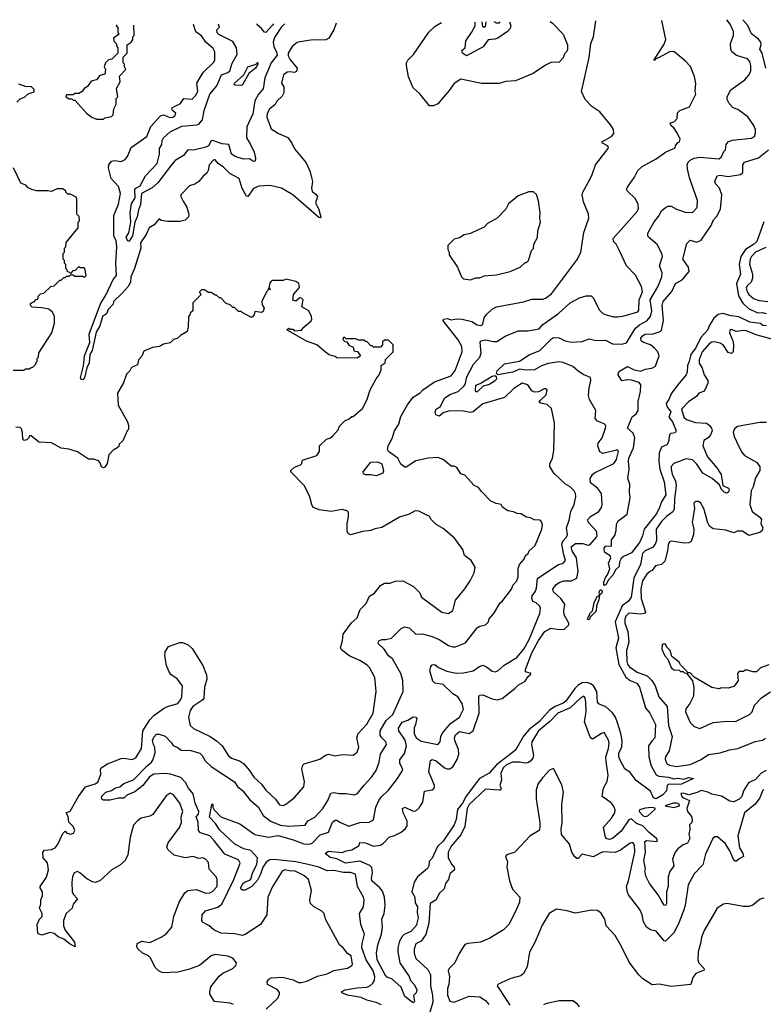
# Model space of a CAD drawing. Extents: x 2210602 to 2357277, y 510288 to 673808.
# Tile 462 of 464: x 2337082 to 2342531, y 662760 to 669981. Entities that reach past the tile are written whole.
import ezdxf

# ---------------------------------------------------------------- set-up
doc = ezdxf.new("R2010")
doc.units = 0

msp = doc.modelspace()

# ---------------------------------------------------------------- linework, layer by layer
at = {"layer": '0CON05XD'}
for points in [[(2337795.2, 669940.2), (2337790, 669935), (2337800, 669925), (2337800, 669885), (2337810, 669875), (2337770, 669845), (2337773, 669823), (2337790, 669805), (2337793, 669783), (2337800, 669775), (2337800, 669735), (2337758.3, 669691.7), (2337733, 669687), (2337710, 669665), (2337700, 669635), (2337710, 669615), (2337705, 669580), (2337668.3, 669571.7), (2337645, 669540), (2337605, 669530), (2337578.3, 669491.7), (2337553.6, 669476.4), (2337540, 669455), (2337515, 669440), (2337485, 669440), (2337475, 669430), (2337425, 669430), (2337420, 669415), (2337445, 669400), (2337465, 669400), (2337475, 669390), (2337485, 669390), (2337573.6, 669293.6), (2337610, 669265), (2337645, 669250), (2337695, 669250), (2337705, 669260), (2337755, 669270), (2337767, 669283), (2337773, 669327), (2337788.3, 669361.7), (2337788.3, 669401.7), (2337800, 669415), (2337792.5, 669475), (2337817.5, 669525), (2337813, 669567), (2337860, 669615), (2337850, 669635), (2337850, 669655), (2337840, 669665), (2337840, 669705), (2337870, 669735), (2337870, 669795), (2337900, 669815), (2337910, 669835), (2337910, 669855), (2337920, 669865), (2337917.9, 669941.3)], [(2339401.5, 669954.3), (2339384, 669905), (2339348, 669845), (2339325, 669832), (2339215, 669831.2), (2339135, 669818.8), (2339115, 669813.8), (2339078.8, 669785), (2339050, 669735), (2339049.5, 669715), (2339065, 669686.5), (2339114.3, 669625), (2339111.7, 669601.7), (2339097, 669593), (2339065, 669598.5), (2339042.5, 669595), (2339015, 669576.7), (2339000, 669515), (2339017, 669487), (2339017.5, 669445), (2339005, 669420), (2338967, 669383), (2338955, 669357.5), (2338913.3, 669325), (2338895, 669292.5), (2338892, 669265), (2338925, 669180), (2338977.5, 669145), (2339045.9, 669115.9), (2339076.7, 669075), (2339095, 669032.5), (2339180.7, 668930.7), (2339210, 668865), (2339223, 668813), (2339226.7, 668795), (2339220, 668745), (2339225, 668720), (2339251.7, 668701.7), (2339263.3, 668685), (2339249.2, 668635), (2339272, 668595), (2339290, 668535), (2339285, 668527.5), (2339275, 668530), (2339083.3, 668695), (2339000, 668745), (2338915, 668765.6), (2338835, 668759.2), (2338795, 668743.8), (2338755, 668683.3), (2338745, 668686.2), (2338713.4, 668743.4), (2338691.2, 668815), (2338622.7, 668852.7), (2338575, 668898.6), (2338535.7, 668925.7), (2338515, 668952.5), (2338505, 668952.5), (2338470, 668915), (2338463.3, 668875), (2338453.3, 668855), (2338426.1, 668833.9), (2338395.9, 668794.1), (2338365, 668773.8), (2338326.7, 668763.3), (2338263, 668697), (2338262.5, 668685), (2338279.3, 668649.3), (2338306.7, 668605), (2338322.5, 668555), (2338320, 668535), (2338295, 668510), (2338255, 668500), (2338165, 668500), (2338118.3, 668508.3), (2338105, 668520), (2338067.5, 668475), (2338030, 668455), (2338008.8, 668405), (2337967.5, 668345), (2337969.4, 668305), (2337922.2, 668155), (2337895.6, 668095), (2337893.1, 668055), (2337876.9, 668025), (2337834.1, 667975.9), (2337769.2, 667915), (2337767.5, 667895), (2337729.7, 667855), (2337717, 667823), (2337687.8, 667805), (2337669.4, 667735), (2337641.8, 667688.2), (2337613, 667555), (2337596.6, 667525), (2337591.2, 667465), (2337573.3, 667426.7), (2337556.1, 667355), (2337545, 667339.4), (2337535, 667341.1), (2337528.8, 667355), (2337548.6, 667441.4), (2337557.3, 667515), (2337596.2, 667613.8), (2337591.2, 667675), (2337673.8, 667896.2), (2337716.9, 667965), (2337767.8, 668075), (2337791.4, 668105), (2337786.5, 668195), (2337794.4, 668315), (2337787.9, 668357.9), (2337770.8, 668395), (2337771.4, 668545), (2337805, 668627.5), (2337820, 668705), (2337806.2, 668756.2), (2337751.4, 668815), (2337733.1, 668893.1), (2337734.4, 668915.6), (2337755.9, 668944.1), (2337775, 668947.1), (2337825, 668940), (2337854, 668955), (2337872.2, 668977.8), (2337897.7, 669042.3), (2338014.2, 669125), (2338042.8, 669197.2), (2338114.4, 669275.6), (2338135, 669282), (2338185, 669263.5), (2338205, 669265.8), (2338218.8, 669275), (2338226.7, 669295), (2338201.2, 669315), (2338197.5, 669335), (2338260, 669365), (2338285, 669402.5), (2338345, 669397.5), (2338373.9, 669426.1), (2338388, 669455), (2338381.2, 669515), (2338411.4, 669568.6), (2338428.8, 669595), (2338505, 669670), (2338510.8, 669685), (2338511.4, 669745), (2338500.3, 669770.3), (2338445.3, 669815.3), (2338415, 669862), (2338372.7, 669892.7), (2338355.9, 669945.1)], [(2338887.5, 662725), (2338973.8, 662805), (2338986, 662835), (2338985.7, 662845.7), (2338967.9, 662867.9), (2338898.8, 662905), (2338896.2, 662925), (2338907.5, 662945), (2338925, 662953.8), (2339008.3, 662958.3), (2339085, 662939.2), (2339125, 662920), (2339145, 662920), (2339185, 662930.8), (2339265, 662965.8), (2339335, 662982.5), (2339385, 663008.6), (2339484.1, 663025.9), (2339515, 663043.8), (2339521.2, 663055), (2339510, 663115), (2339485, 663132.5), (2339452.5, 663175), (2339426.4, 663196.4), (2339323.3, 663383.3), (2339312.5, 663425), (2339295, 663442.5), (2339235, 663477.5), (2339211.7, 663501.7), (2339207.5, 663525), (2339221.2, 663595), (2339197.5, 663675), (2339165, 663705.5), (2339095, 663738.1), (2339067.3, 663737.3), (2339025, 663745.6), (2339005, 663736), (2338931.5, 663618.5), (2338900, 663545), (2338894, 663415), (2338845.7, 663344.3), (2338735, 663271.2), (2338715, 663263.8), (2338655.8, 663275.8), (2338555, 663280.8), (2338505, 663306.7), (2338467.3, 663337.3), (2338422.3, 663362.3), (2338417.5, 663375), (2338420, 663415), (2338442.5, 663445), (2338535, 663473.5), (2338563.1, 663495), (2338652.3, 663675), (2338697.1, 663795), (2338687.5, 663815), (2338674, 663825), (2338585, 663860.6), (2338503.3, 663966.7), (2338475, 663995.5), (2338407.1, 664017.1), (2338392.5, 664035), (2338390.7, 664095), (2338375.4, 664135), (2338391.5, 664155), (2338395.4, 664175), (2338367.5, 664235), (2338353.7, 664303.7), (2338320, 664345), (2338296.8, 664386.8), (2338262.5, 664422.5), (2338248.7, 664428.7), (2338185, 664448.5), (2338145, 664453.3), (2338065, 664448.9), (2338032.8, 664427.2), (2337985, 664364), (2337925, 664318.8), (2337866.4, 664293.6), (2337845, 664271.2), (2337805, 664272), (2337745, 664257.5), (2337695, 664256.7), (2337683.3, 664265), (2337681.2, 664285), (2337713.3, 664315), (2337755, 664328), (2337785, 664348), (2337815, 664356), (2337845, 664380), (2337915, 664406), (2338015, 664510), (2338047.5, 664535), (2338058.7, 664551.3), (2338074.4, 664605), (2338073.1, 664645), (2338063.1, 664665), (2338055.8, 664694.2), (2338065, 664720), (2338085, 664740), (2338105, 664741.2), (2338147.3, 664727.3), (2338195, 664677.5), (2338207, 664657), (2338235, 664646.7), (2338265, 664623.3), (2338335, 664620.8), (2338400.9, 664600.9), (2338419.2, 664585), (2338441.4, 664545), (2338484, 664504), (2338655, 664391.2), (2338677.9, 664357.9), (2338718, 664325), (2338768.8, 664258.8), (2338829.3, 664209.3), (2338865.7, 664145), (2338925, 664100.8), (2338993.1, 664073.1), (2339054.6, 664065.4), (2339175, 664073.8), (2339193.3, 664105), (2339245, 664131.2), (2339304, 664195), (2339341.2, 664255), (2339361.7, 664308.3), (2339385, 664314.2), (2339425, 664306), (2339475, 664306.7), (2339535, 664296.2), (2339557.5, 664305), (2339604.4, 664365.6), (2339661.2, 664425), (2339694, 664475), (2339715.8, 664535), (2339725.7, 664595), (2339771.2, 664665), (2339766, 664685), (2339735.3, 664715.3), (2339724.7, 664734.7), (2339723.3, 664765), (2339768.3, 664841.7), (2339815.5, 664885), (2339891.2, 665055), (2339890.8, 665135), (2339875.8, 665185), (2339813, 665293), (2339785, 665316.7), (2339754, 665365), (2339708.8, 665405), (2339713.8, 665425), (2339735, 665436), (2339765.9, 665434.1), (2339805.9, 665444.1), (2339877.5, 665515), (2339905, 665528.8), (2339935, 665521.2), (2339985, 665473.8), (2340035, 665476.2), (2340105, 665458), (2340155, 665436), (2340225, 665391.2), (2340255, 665381.2), (2340275, 665382), (2340348.8, 665411.2), (2340435, 665520), (2340455, 665533.3), (2340495, 665543.3), (2340517.5, 665565), (2340523, 665587), (2340557.5, 665625), (2340602.5, 665705), (2340615, 665712.5), (2340685.8, 665804.2), (2340698.8, 665835), (2340724, 665865), (2340734.3, 665895.7), (2340735.7, 665955), (2340744.4, 665985.6), (2340778.8, 666025), (2340788.3, 666051.7), (2340807.5, 666065), (2340816.7, 666085), (2340858.8, 666125), (2340907.5, 666245), (2340912.5, 666275), (2340907, 666297), (2340895, 666310), (2340853, 666313), (2340825, 666327.5), (2340795, 666332.5), (2340755, 666357.5), (2340728.3, 666358.3), (2340701.7, 666371.7), (2340658.3, 666378.3), (2340620, 666405), (2340610, 666425), (2340573, 666433), (2340535, 666450), (2340465, 666520), (2340445, 666550), (2340413.6, 666563.6), (2340345, 666640), (2340315, 666650), (2340286.4, 666696.4), (2340266.4, 666706.4), (2340245, 666707.5), (2340186.1, 666756.1), (2340145, 666770), (2340075, 666766.2), (2339985, 666746.2), (2339915, 666698.8), (2339905, 666698), (2339875, 666722), (2339852, 666765), (2339784.4, 666814.4), (2339777.7, 666827.7), (2339782.9, 666855), (2339810.9, 666909.1), (2339827.5, 666965), (2339860.6, 667015), (2339875, 667070), (2339922.9, 667155), (2339965, 667212), (2340016.8, 667243.2), (2340036.7, 667265), (2340121.2, 667325), (2340245, 667370), (2340272.6, 667407.4), (2340324.2, 667545), (2340322.5, 667585), (2340295, 667634), (2340195, 667758.8), (2340186, 667775), (2340188.8, 667785), (2340215, 667789.2), (2340245, 667778.8), (2340285, 667786.9), (2340323.4, 667783.4), (2340395, 667768.1), (2340435, 667743.8), (2340461.5, 667738.5), (2340475, 667748.8), (2340486.4, 667793.6), (2340505, 667822), (2340543.2, 667856.8), (2340575, 667874), (2340775, 667912), (2340835, 667932), (2340915, 667930.8), (2340935, 667938), (2340979.8, 667970.2), (2341170, 668225), (2341194.1, 668275.9), (2341215, 668420), (2341253.3, 668525), (2341250, 668555), (2341213.3, 668645), (2341203.8, 668695), (2341208.8, 668715), (2341247.5, 668787.5), (2341275, 668837.5), (2341302, 668915), (2341394, 669035), (2341396.7, 669045), (2341390, 669055), (2341353.3, 669075), (2341347.5, 669085), (2341420, 669125), (2341436.7, 669145), (2341433.3, 669175), (2341415, 669207.5), (2341333.9, 669303.9), (2341274.1, 669344.1), (2341226.1, 669396.1), (2341198.8, 669455), (2341256.4, 669703.6), (2341266.7, 669805), (2341286.7, 669855), (2341302.5, 669955), (2341303, 669971.1)], [(2339026.1, 669951), (2339001.6, 669928.4), (2338949.4, 669850.6), (2338938.7, 669815), (2338943.5, 669783.5), (2338965, 669742), (2338968.7, 669721.3), (2338924.5, 669665), (2338878.5, 669555), (2338865, 669473.8), (2338833.1, 669435), (2338805.5, 669385), (2338790.5, 669289.5), (2338746.6, 669195), (2338743.5, 669115), (2338771.3, 669071.3), (2338799.3, 669009.3), (2338809.1, 668965), (2338806.5, 668943.5), (2338795, 668939.4), (2338765, 668961.1), (2338725, 668957.5), (2338666.7, 668975), (2338634.3, 668995), (2338614.5, 669064.5), (2338565, 669070), (2338495, 669095.8), (2338485, 669092), (2338465, 669056.7), (2338445, 669046.9), (2338355, 669022.7), (2338314.5, 669025.5), (2338281.5, 668985), (2338221.8, 668948.2), (2338195, 668917.1), (2338095, 668783.8), (2338052.7, 668747.3), (2337973.8, 668705), (2337966.7, 668625), (2337951.8, 668585), (2337943.9, 668535), (2337925.3, 668495), (2337909.5, 668395), (2337885, 668355.6), (2337875, 668355.7), (2337863.3, 668385), (2337882.1, 668417.9), (2337897.5, 668495), (2337891.1, 668565), (2337900.9, 668629.1), (2337928.2, 668675), (2337925.6, 668735), (2337932, 668745), (2337965, 668761.4), (2338004, 668836), (2338089.5, 668925), (2338106.7, 668995), (2338107.5, 669035), (2338124.3, 669065), (2338126.9, 669095), (2338136.9, 669115), (2338185, 669157.8), (2338271.2, 669198.8), (2338381.2, 669208.8), (2338395, 669215.6), (2338420.5, 669245), (2338434, 669315), (2338476.2, 669433.8), (2338525.5, 669495), (2338561.2, 669575), (2338607.5, 669592.5), (2338622.2, 669605), (2338638.8, 669661.2), (2338674.6, 669725), (2338670, 669775), (2338645, 669819.5), (2338542.4, 669872.4), (2338529.2, 669885), (2338526.7, 669905), (2338546.2, 669925), (2338538.3, 669946.7)], [(2338846.8, 663715), (2338825, 663671.4), (2338783.3, 663625), (2338735, 663597.7), (2338715, 663598.2), (2338704.4, 663605), (2338702.7, 663615), (2338716.2, 663645), (2338735, 663659.3), (2338768.9, 663671.1), (2338777.4, 663682.6), (2338788.2, 663725), (2338818.7, 663785), (2338824.4, 663835), (2338775, 663887.9), (2338725, 663900.4), (2338658.8, 663935), (2338545, 664040), (2338517, 664087), (2338472, 664132), (2338490, 664225), (2338495, 664230), (2338497.5, 664225), (2338497.5, 664205), (2338506.2, 664185), (2338555, 664135.6), (2338694.2, 664084.2), (2338806.2, 664005), (2338905, 663985.4), (2338975, 663997.1), (2339087.1, 663967.1), (2339165, 663936.9), (2339205, 663934), (2339225, 663940.5), (2339285, 664002.7), (2339345, 664022.9), (2339373.6, 664096.4), (2339395, 664110.8), (2339405, 664110.8), (2339432.1, 664092.1), (2339495, 664065.8), (2339575, 664092.7), (2339644, 664096), (2339675, 664112.5), (2339690.9, 664205), (2339714.6, 664255.4), (2339730.5, 664279.5), (2339785, 664331.2), (2339850, 664415), (2339886.2, 664475), (2339888.8, 664485), (2339867, 664527), (2339867, 664553), (2339900.9, 664599.1), (2339915.4, 664655), (2339906.6, 664696.6), (2339861.2, 664765), (2339858, 664785), (2339885, 664830), (2339926.9, 664843.1), (2339965, 664868.8), (2339985, 664866.7), (2339993.3, 664855), (2339981.7, 664811.7), (2339972.3, 664787.7), (2339972.5, 664745), (2339988, 664715), (2340025, 664688.6), (2340145, 664666.2), (2340164, 664685), (2340168.6, 664725), (2340178.6, 664745), (2340239.6, 664820.4), (2340304, 664865), (2340334, 664925), (2340324, 664965), (2340293.6, 665013.6), (2340256.2, 665036.2), (2340185, 665104.2), (2340125, 665116.2), (2340109.5, 665129.5), (2340088.8, 665205), (2340094.2, 665235), (2340105, 665248.8), (2340125, 665250.8), (2340151.1, 665231.1), (2340212.6, 665202.6), (2340281.7, 665188.3), (2340335, 665190), (2340405, 665204.4), (2340445.8, 665234.2), (2340475, 665246.2), (2340503.8, 665233.8), (2340545, 665203.3), (2340567, 665197), (2340586.7, 665205), (2340632.4, 665247.6), (2340725, 665304.4), (2340775.3, 665364.7), (2340816.7, 665435), (2340894.3, 665625), (2340897.5, 665665), (2340891.2, 665681.2), (2340866.7, 665705), (2340842.5, 665715), (2340834.2, 665735), (2340838, 665755), (2340861.3, 665788.7), (2340869.1, 665810.9), (2340877.1, 665882.9), (2341025, 665983.3), (2341065, 665995.7), (2341081.9, 666015), (2341066, 666066), (2341054.7, 666135.3), (2341063.2, 666156.8), (2341089.2, 666185), (2341096, 666205), (2341090, 666255), (2341109.4, 666310.6), (2341120.9, 666375), (2341144.2, 666425), (2341157.3, 666482.7), (2341155.7, 666505), (2341144.2, 666525), (2341115, 666554.3), (2341081.2, 666575), (2340997.5, 666655), (2340967.5, 666705), (2340967.5, 666725), (2340986.4, 666763.6), (2340996.4, 666823.6), (2341001.2, 667025), (2340979.3, 667129.3), (2340948.3, 667158.3), (2340898.3, 667168.3), (2340890, 667175), (2340895, 667187.5), (2340940.7, 667229.3), (2340947.5, 667265), (2340935, 667272.5), (2340925, 667273.3), (2340885, 667251.2), (2340855, 667250), (2340835, 667260), (2340805, 667303.8), (2340765, 667314), (2340702, 667275), (2340635, 667210), (2340475.8, 667164.2), (2340404.1, 667105.9), (2340385, 667100.8), (2340335, 667110), (2340235, 667112), (2340189.3, 667100.7), (2340155, 667074), (2340132.7, 667082.7), (2340126, 667105), (2340134.2, 667125), (2340166.1, 667143.9), (2340196, 667205), (2340235, 667232.9), (2340295, 667253.1), (2340337.6, 667292.4), (2340345.5, 667305), (2340357.8, 667362.2), (2340408.1, 667455), (2340453.3, 667505), (2340463.3, 667535), (2340457.5, 667615), (2340464.1, 667625.9), (2340495, 667632.5), (2340555, 667619.5), (2340579.7, 667620.3), (2340640.5, 667659.5), (2340735, 667698), (2340805, 667700), (2340887.7, 667712.3), (2340916.7, 667745), (2341030, 667825), (2341115, 667903.3), (2341185, 667940), (2341233.6, 667956.4), (2341270, 667955), (2341285, 667940), (2341330.7, 667850.7), (2341356.4, 667826.4), (2341380, 667815), (2341435, 667802), (2341465, 667802.5), (2341511.2, 667808.8), (2341610.7, 667839.3), (2341618.8, 667851.2), (2341621.9, 667925), (2341645.7, 667985), (2341638.8, 668025), (2341595, 668106.7), (2341530, 668175), (2341479.5, 668279.5), (2341453.3, 668335), (2341433.3, 668355), (2341430, 668375), (2341606.7, 668575), (2341616.2, 668595), (2341613.8, 668625), (2341595.8, 668665.8), (2341533.3, 668725), (2341530, 668735), (2341536.4, 668753.6), (2341586.7, 668825), (2341612.5, 668875), (2341642.5, 668905), (2341745, 668961.2), (2341815, 669008), (2341885, 669040), (2341887.5, 669055), (2341905, 669080), (2341917.5, 669085), (2341922.5, 669105), (2341903.3, 669145), (2341875, 669187.5), (2341855, 669202.5), (2341848.3, 669221.7), (2341880, 669235), (2341900, 669255), (2341903, 669297), (2341920, 669315), (2341989.3, 669340.7), (2342037.5, 669435), (2342032.5, 669455), (2342037.5, 669515), (2342027.5, 669565), (2341997, 669637), (2341959.3, 669679.3), (2341875, 669746.7), (2341845, 669743.8), (2341767.7, 669702.3), (2341740, 669690), (2341735, 669680), (2341732.5, 669685), (2341805, 669800), (2341816.2, 669835), (2341787.5, 669975.3)], [(2338941.3, 669950.3), (2338935, 669939.4), (2338885, 669885.8), (2338875, 669888), (2338855, 669916), (2338822.7, 669942.7), (2338819.4, 669949.2)], [(2341715, 664688.8), (2341690, 664655), (2341693.3, 664575), (2341709.1, 664509.1), (2341745, 664442.9), (2341765, 664431.9), (2341836.2, 664426.2), (2341875, 664412.5), (2341905, 664418), (2341948.8, 664411.2), (2341985, 664422.5), (2342020, 664415), (2341932.5, 664375), (2341835, 664371.2), (2341826, 664364), (2341821.2, 664325), (2341796.2, 664295), (2341745, 664267.1), (2341726, 664275), (2341705, 664323.8), (2341600.3, 664400.3), (2341555, 664460), (2341517.7, 664487.7), (2341481.5, 664551.5), (2341473.8, 664573.8), (2341473.7, 664603.7), (2341493.5, 664645), (2341496.8, 664695), (2341488, 664745), (2341463.1, 664825), (2341447.9, 664865), (2341427.1, 664897.1), (2341375, 664944.3), (2341346, 664954), (2341325, 664964), (2341315.6, 664975.6), (2341311.5, 665055), (2341286.3, 665096.3), (2341262.7, 665112.7), (2341235, 665119.7), (2341205, 665116.3), (2341175, 665100.4), (2341150.4, 665075), (2341085, 664983.3), (2341065, 664968.8), (2341005.5, 664944.5), (2340964.1, 664915.9), (2340891.5, 664835), (2340815, 664776.2), (2340775, 664725.5), (2340715.3, 664624.7), (2340575.4, 664515), (2340523.1, 664455), (2340450.4, 664415), (2340353.8, 664286.2), (2340325.8, 664234.2), (2340290.8, 664189.2), (2340281.5, 664115), (2340265, 664077.1), (2340185, 663955.6), (2340143.3, 663916.7), (2340105, 663831.2), (2340082.3, 663807.7), (2340080.8, 663775), (2340070.8, 663755), (2339996.3, 663693.6), (2339972.9, 663655), (2339954.5, 663585), (2339977.8, 663545), (2339980.9, 663505), (2339998.2, 663475), (2339994.1, 663434.1), (2340001.2, 663395), (2339990.5, 663345), (2339985, 663331.9), (2339948, 663295), (2339898.9, 663271.1), (2339883.7, 663256.3), (2339866.1, 663223.9), (2339851.9, 663175), (2339851.9, 663145), (2339866.9, 663065), (2339936.7, 662965), (2339946.7, 662935), (2339975, 662902.5), (2339991.2, 662865), (2339986.7, 662845), (2339968.8, 662825), (2339975, 662780), (2339965, 662770), (2339905, 662817.5), (2339876.7, 662885), (2339808, 662948), (2339776.4, 662956.4), (2339765, 662966.7), (2339700.8, 663085), (2339696, 663135), (2339705.8, 663195), (2339732.2, 663275), (2339740.8, 663325), (2339736, 663385), (2339753.8, 663425), (2339761.4, 663485), (2339754.2, 663545), (2339739.7, 663589.7), (2339720, 663615), (2339662.5, 663665), (2339659.2, 663685), (2339667.1, 663725), (2339663.1, 663763.1), (2339647.3, 663777.3), (2339575, 663810), (2339470, 663795), (2339405, 663826.7), (2339356.1, 663836.1), (2339320, 663865), (2339345, 663884), (2339445, 663873.3), (2339475, 663885.7), (2339515, 663892.5), (2339570, 663925), (2339575, 663947.5), (2339615, 663943.8), (2339675, 663920), (2339725, 663927.5), (2339748.7, 663941.3), (2339788.8, 663985), (2339828, 663998), (2339877.9, 664022.1), (2339909.7, 664050.3), (2339920.5, 664069.5), (2339921.4, 664105), (2339891.2, 664165), (2339887.5, 664195), (2339905, 664206.2), (2339965, 664176.7), (2339985, 664180), (2340008.8, 664201.2), (2340036.8, 664243.2), (2340047.5, 664322.5), (2340105, 664333.8), (2340118.8, 664345), (2340120.8, 664365), (2340080.6, 664465), (2340092.9, 664547.1), (2340105.8, 664554.2), (2340135, 664545.6), (2340193.9, 664493.9), (2340215, 664485.6), (2340235, 664487.5), (2340255, 664502.2), (2340287.9, 664555), (2340300.4, 664595), (2340297.9, 664627.9), (2340270.9, 664695), (2340268.9, 664715), (2340275.7, 664735), (2340305, 664760), (2340375, 664746), (2340405.5, 664764.5), (2340448.5, 664895), (2340446.1, 665013.9), (2340452.3, 665027.7), (2340475, 665029.2), (2340545, 665001.2), (2340583.6, 664993.6), (2340616.6, 665003.4), (2340710.8, 665075), (2340735, 665100), (2340785, 665130.8), (2340807, 665163), (2340822.5, 665175), (2340830, 665185), (2340787.5, 665197.5), (2340788.8, 665215), (2340835, 665338.6), (2340882.8, 665427.2), (2340929.4, 665495), (2340975, 665518.1), (2341035, 665508), (2341075, 665510), (2341105, 665543.3), (2341105.5, 665555.5), (2341072.5, 665615), (2341070, 665645), (2341076.7, 665695), (2341048, 665735), (2340994, 665785), (2340990, 665805), (2341011.2, 665835), (2341035.7, 665854.3), (2341070, 665865), (2341125, 665865.6), (2341165, 665886.2), (2341173.6, 665935), (2341163.4, 666033.4), (2341129.5, 666085), (2341124.4, 666115), (2341155, 666138.2), (2341208.8, 666138.8), (2341245, 666126.9), (2341260.7, 666129.3), (2341309.2, 666185), (2341314, 666195), (2341309.5, 666229.5), (2341248.6, 666295), (2341244.3, 666315), (2341263.9, 666336.1), (2341325.8, 666375), (2341345, 666403.3), (2341351.2, 666425), (2341345, 666506.2), (2341315.7, 666545), (2341264.4, 666585), (2341263, 666617), (2341280, 666645), (2341295, 666657.1), (2341436.2, 666725), (2341455.8, 666755), (2341471.2, 666815), (2341465, 666823.3), (2341455, 666823.3), (2341355, 666798.8), (2341332.3, 666812.3), (2341318, 666855), (2341320, 666875), (2341351.4, 666915), (2341376, 666985), (2341376.7, 667005), (2341365, 667016.7), (2341316.4, 667036.4), (2341300, 667055), (2341303.3, 667115), (2341256.7, 667195), (2341250.6, 667225), (2341255, 667280), (2341268, 667335), (2341266.1, 667356.1), (2341215, 667376), (2341175, 667404), (2341135, 667437.5), (2341065, 667466.9), (2341035, 667471.1), (2340955, 667459.6), (2340905, 667441.8), (2340855, 667412.8), (2340795, 667411.6), (2340745, 667418.9), (2340695, 667396.9), (2340585.7, 667375.7), (2340575.8, 667385.8), (2340580, 667405), (2340635, 667456), (2340745, 667475.7), (2340815, 667522.7), (2340894.2, 667555), (2340979.3, 667640.7), (2340995, 667648.9), (2341035, 667647.5), (2341080, 667625), (2341125, 667616.7), (2341205, 667620), (2341255, 667640), (2341305, 667628), (2341375, 667630), (2341425, 667604.3), (2341495, 667601.9), (2341529.6, 667610.4), (2341556.1, 667653.9), (2341595, 667719.5), (2341625, 667743.8), (2341678.1, 667771.9), (2341705.8, 667804.2), (2341714.5, 667845), (2341703.1, 667925), (2341759.5, 668020.5), (2341787.5, 668095), (2341789.2, 668125), (2341771.5, 668175), (2341792, 668245), (2341788.8, 668265), (2341753.1, 668333.1), (2341690, 668385), (2341684.4, 668395), (2341685.7, 668415), (2341730.7, 668499.3), (2341763.9, 668536.1), (2341785, 668579.2), (2341815, 668604), (2341835, 668613.8), (2341855, 668614.2), (2341895, 668592.2), (2341965, 668566.7), (2342015, 668570), (2342047, 668603), (2342048.8, 668655), (2341990.3, 668820.3), (2341976.8, 668886.8), (2341974.3, 668915.7), (2341981.4, 668935), (2341995, 668949.4), (2342025, 668966.2), (2342065, 668972.1), (2342208.9, 668961.1), (2342225.5, 668974.5), (2342242.5, 669015), (2342253.3, 669025), (2342258.8, 669065), (2342273.8, 669085), (2342303, 669097), (2342445, 669111.1), (2342466, 669125), (2342475, 669150), (2342474, 669175), (2342462, 669205), (2342418.6, 669268.6), (2342345, 669322.5), (2342310, 669335), (2342280, 669365), (2342267.5, 669395), (2342267.5, 669415), (2342294.1, 669465.9), (2342395, 669540), (2342425.4, 669574.6), (2342440, 669605), (2342441.1, 669645), (2342432.9, 669675), (2342415, 669694.2), (2342335, 669716.9), (2342300.8, 669745), (2342292.5, 669765), (2342290, 669805), (2342313.3, 669865), (2342313.3, 669895), (2342288.5, 669948.5), (2342264.4, 669979.5)], [(2340970.3, 669968.1), (2340987.5, 669955), (2341063.6, 669873.6), (2341097.5, 669795), (2341097, 669763), (2341090, 669745), (2341075, 669730), (2341065, 669700), (2341035, 669670), (2340975, 669667.5), (2340935, 669647.5), (2340845, 669586.7), (2340715, 669533.3), (2340645, 669526.2), (2340595, 669513.8), (2340465, 669513.8), (2340315, 669544.2), (2340265, 669511.9), (2340229.6, 669460.4), (2340145, 669364.3), (2340115, 669348), (2340085, 669348.8), (2340015, 669437.5), (2339965, 669480), (2339930.7, 669560.7), (2339916.7, 669645), (2339917.5, 669665), (2339926.4, 669683.6), (2339967.5, 669725), (2340080.5, 669889.5), (2340127.7, 669932.3), (2340173.1, 669961.1)], [(2340671.9, 669965.5), (2340680.8, 669935), (2340676.5, 669915), (2340656.9, 669893.1), (2340585.5, 669844.5), (2340565, 669837.1), (2340515, 669833.1), (2340479.4, 669780.6), (2340355.9, 669715.9), (2340328, 669735), (2340321.2, 669755), (2340346.7, 669773.3), (2340350.3, 669825), (2340392.5, 669887.5), (2340419.3, 669935), (2340420, 669963.3)], [(2340498, 669964), (2340492.5, 669927.5), (2340485, 669922.7), (2340475, 669929.4), (2340472.3, 669963.7)], [(2340597.8, 669964.9), (2340598, 669962), (2340592.5, 669955), (2340575, 669955.6), (2340558.9, 669964.5)], [(2342550, 669625), (2342522, 669735), (2342506.2, 669765), (2342516, 669795), (2342512, 669815), (2342497, 669837), (2342445, 669877.5), (2342416.9, 669936.9), (2342381.7, 669980.5)], [(2338705, 669497.5), (2338660.7, 669500.7), (2338653.3, 669505), (2338656.7, 669515), (2338724.2, 669575.8), (2338754.1, 669635.9), (2338808.8, 669651.2), (2338821.7, 669658.3), (2338825, 669670), (2338826, 669655), (2338811.2, 669625), (2338760, 669585), (2338715, 669502.5), (2338705, 669497.5)], [(2337060, 669375), (2337085, 669400), (2337117, 669413), (2337143, 669437), (2337188.3, 669451.7), (2337188.3, 669468.3), (2337168.3, 669488.3), (2337125, 669490), (2337075, 669507.5)], [(2342555, 667734.4), (2342528.3, 667738.3), (2342511.7, 667751.7), (2342431.5, 667761.5), (2342352.7, 667802.7), (2342295, 667809.1), (2342235.4, 667825.4), (2342200.5, 667819.5), (2342167.8, 667792.2), (2342134.4, 667735), (2342124, 667705), (2342075, 667651.4), (2342035, 667571.9), (2341999.6, 667525), (2341989.1, 667475), (2341975.5, 667445), (2341974.5, 667395.5), (2341966.9, 667375), (2341913.8, 667315), (2341859.5, 667240.5), (2341840, 667195), (2341818.8, 667165), (2341823.8, 667145), (2341854.4, 667105), (2341838, 667065), (2341865, 667031.2), (2341893.8, 666965), (2341885, 666951.2), (2341853.8, 666946.2), (2341843.9, 666936.1), (2341835.8, 666885), (2341825, 666862.5), (2341784.4, 666845.6), (2341769.4, 666805), (2341766.6, 666743.4), (2341773.8, 666683.8), (2341805, 666592.5), (2341817.3, 666495), (2341785.8, 666445), (2341768.6, 666395), (2341745.5, 666355), (2341657.5, 666245), (2341645.6, 666194.4), (2341625, 666146.7), (2341565, 666071.2), (2341506.4, 666043.6), (2341490.5, 666029.5), (2341476.7, 666005), (2341475, 665970), (2341447.5, 665945), (2341430.7, 665909.3), (2341396.4, 665873.6), (2341377.5, 665835), (2341361.7, 665831.7), (2341362.5, 665855), (2341375, 665890), (2341390.7, 665909.3), (2341406.4, 665953.6), (2341397.5, 665995), (2341413.3, 666035), (2341409.3, 666049.3), (2341366.7, 666075), (2341364.4, 666105.6), (2341375, 666120), (2341385, 666123.3), (2341420, 666120), (2341420, 666165), (2341442.9, 666197.1), (2341453.1, 666235), (2341455, 666280), (2341468, 666305), (2341485, 666317.1), (2341534.4, 666355.6), (2341555.7, 666475), (2341550, 666515), (2341553.8, 666575), (2341538.8, 666615), (2341549.4, 666685), (2341542.5, 666745), (2341545.6, 666765), (2341580.2, 666839.8), (2341588.8, 666915), (2341577.7, 666947.7), (2341536.7, 666985), (2341570.7, 667069.3), (2341599.7, 667090.3), (2341614.3, 667115), (2341615, 667180), (2341631.8, 667255), (2341632.7, 667302.7), (2341620.6, 667320.6), (2341565, 667338.1), (2341535, 667340), (2341495, 667332), (2341467.5, 667375), (2341467.5, 667385), (2341477, 667403), (2341535, 667436.7), (2341585, 667413.3), (2341635, 667403.3), (2341665, 667418), (2341715, 667426), (2341740.5, 667439.5), (2341767.1, 667515), (2341759.2, 667545), (2341735, 667571.2), (2341703.8, 667595), (2341648, 667615), (2341636.6, 667626.6), (2341633.5, 667645), (2341645, 667661.9), (2341665, 667673.3), (2341724.2, 667675.8), (2341775, 667693.8), (2341785, 667703.3), (2341798.9, 667775), (2341790.6, 667885), (2341798, 667915), (2341861.8, 667988.2), (2341887.5, 668045), (2341937, 668073), (2341988.6, 668135), (2341984.3, 668165), (2341941.9, 668225), (2341970.9, 668339.1), (2341995, 668363.8), (2342045, 668350), (2342075.6, 668364.4), (2342148.1, 668471.9), (2342166.8, 668513.2), (2342189.9, 668540.1), (2342218.1, 668591.9), (2342226.4, 668695), (2342211.4, 668745), (2342182.9, 668775), (2342175.8, 668795), (2342193.6, 668836.4), (2342215, 668840), (2342275, 668830.8), (2342365, 668845.8), (2342380.5, 668859.5), (2342381.4, 668915), (2342393.8, 668935), (2342495, 668968.2), (2342569.2, 669025)], [(2337035, 667410), (2337115, 667410), (2337125, 667420), (2337155, 667420), (2337165, 667430), (2337178.3, 667431.7), (2337200, 667455), (2337200, 667465), (2337210, 667475), (2337210, 667495), (2337220, 667505), (2337223, 667537), (2337316.7, 667685), (2337336.7, 667755), (2337336.7, 667805), (2337322.5, 667835), (2337295, 667856.7), (2337245, 667867.5), (2337173, 667873), (2337160, 667885), (2337161.7, 667898.3), (2337175, 667910), (2337188.3, 667911.7), (2337201.7, 667928.3), (2337215, 667930), (2337220, 667955), (2337235, 667970), (2337260, 667975), (2337310, 668025), (2337335, 668030), (2337375, 668070), (2337385, 668070), (2337405, 668090), (2337415, 668090), (2337425, 668100), (2337445, 668100), (2337455, 668110), (2337475, 668110), (2337485, 668100), (2337545, 668100), (2337555, 668090), (2337570, 668105), (2337560, 668155), (2337555, 668160), (2337525, 668160), (2337515, 668170), (2337488.3, 668141.7), (2337471.7, 668138.3), (2337455, 668120), (2337445, 668130), (2337431.7, 668131.7), (2337430, 668145), (2337420, 668155), (2337420, 668185), (2337410, 668195), (2337410, 668215), (2337400, 668225), (2337400, 668265), (2337410, 668275), (2337410, 668305), (2337420, 668315), (2337423, 668347), (2337510, 668455), (2337510, 668495), (2337520, 668505), (2337517, 668537), (2337500, 668555), (2337500, 668665), (2337495, 668680), (2337455, 668700), (2337435, 668700), (2337420, 668715), (2337420, 668725), (2337395, 668740), (2337355, 668740), (2337315, 668720), (2337285, 668726.7), (2337205, 668726.7), (2337170, 668735), (2337145, 668747.5), (2337126.1, 668766.1), (2337090.7, 668780.7), (2337037.5, 668895)], [(2340385, 668072.5), (2340425, 668087.5), (2340455, 668087.5), (2340485, 668102.5), (2340575, 668110), (2340676.4, 668133.6), (2340750, 668165), (2340785, 668200), (2340795, 668200), (2340810, 668215), (2340833, 668287), (2340847, 668303), (2340850, 668335), (2340877, 668383), (2340878.3, 668431.7), (2340897.5, 668495), (2340892.5, 668525), (2340896.7, 668565), (2340883, 668653), (2340868.3, 668698.3), (2340848.3, 668718.3), (2340813, 668717), (2340735, 668690), (2340665, 668630), (2340645, 668590), (2340580, 668525), (2340510, 668485), (2340485, 668460), (2340441.7, 668438.3), (2340385, 668412.5), (2340338.3, 668401.7), (2340305, 668380), (2340265, 668370), (2340220, 668325), (2340220, 668295), (2340230, 668275), (2340230, 668255), (2340290, 668165), (2340320, 668095), (2340335, 668080), (2340385, 668072.5)], [(2342535, 668498.1), (2342482.7, 668355), (2342458.4, 668331.6), (2342400.4, 668295), (2342366.1, 668245), (2342354.6, 668185), (2342363.6, 668115), (2342335.5, 668045), (2342350.4, 667955), (2342382.2, 667902.2), (2342423.5, 667863.5), (2342483.2, 667833.2), (2342498.8, 667831.2), (2342525, 667832.9), (2342553.3, 667825)], [(2342549.8, 668310.2), (2342474.4, 668275), (2342445.5, 668245), (2342435.5, 668225), (2342431.3, 668188.7), (2342451.5, 668115), (2342451.5, 668085), (2342441.9, 668055), (2342415, 668032), (2342405.8, 668015), (2342413.1, 667985), (2342425, 667966.2), (2342458.8, 667935), (2342500.7, 667920.7), (2342564.6, 667914.6)], [(2339731.7, 667411.7), (2339730, 667445), (2339760, 667465), (2339761.7, 667488.3), (2339820, 667545), (2339820, 667595), (2339785, 667630), (2339755, 667630), (2339741.7, 667618.3), (2339740, 667595), (2339725, 667580), (2339675, 667580), (2339665, 667590), (2339655, 667590), (2339628.3, 667618.3), (2339615, 667620), (2339605, 667630), (2339565, 667630), (2339545, 667640), (2339475, 667640), (2339465, 667650), (2339455, 667650), (2339450, 667635), (2339465, 667620), (2339478.3, 667618.3), (2339495, 667592.5), (2339525, 667580), (2339531.7, 667551.7), (2339558.3, 667548.3), (2339580, 667515), (2339555, 667497.5), (2339405, 667500), (2339395, 667510), (2339355, 667520), (2339335, 667532.5), (2339260, 667595), (2339183.3, 667623.3), (2339040, 667705), (2339055, 667717.5), (2339065, 667710), (2339085, 667710), (2339095, 667700), (2339147, 667703), (2339163.6, 667726.4), (2339217.7, 667772.3), (2339223.3, 667785), (2339220, 667805), (2339200, 667845), (2339150, 667875), (2339160, 667925), (2339148.3, 667938.3), (2339135, 667940), (2339105, 667917.5), (2339082.5, 667922.5), (2339087.5, 667965), (2339133.6, 668016.4), (2339128.8, 668045), (2339105, 668060.8), (2339035, 668077.5), (2339011.7, 668068.3), (2338935, 668067.5), (2338925, 668062.5), (2338915, 668050), (2338910, 668025), (2338910, 668010), (2338920, 668005), (2338915, 668000), (2338910, 668010), (2338901.7, 668008.3), (2338900, 667995), (2338890, 667985), (2338857.5, 667915), (2338858.3, 667888.3), (2338872.5, 667865), (2338865, 667840), (2338855, 667832.5), (2338805, 667840), (2338800, 667815), (2338785, 667800), (2338775, 667800), (2338713, 667833), (2338705, 667840), (2338685, 667840), (2338655, 667870), (2338645, 667870), (2338625, 667890), (2338595, 667900), (2338555, 667940), (2338545, 667940), (2338525, 667960), (2338515, 667960), (2338485, 667980), (2338465, 667980), (2338435, 668000), (2338415, 668000), (2338400, 667985), (2338408.3, 667961.7), (2338350, 667905), (2338350, 667845), (2338331.7, 667828.3), (2338330, 667815), (2338320, 667805), (2338317.5, 667725), (2338310, 667695), (2338260, 667665), (2338237, 667643), (2338210, 667635), (2338185, 667610), (2338135, 667600), (2338107, 667583), (2338055, 667577.5), (2337990.7, 667549.3), (2337977, 667513), (2337953, 667487), (2337945, 667450), (2337900.7, 667429.3), (2337890, 667405), (2337865, 667380), (2337841.7, 667318.3), (2337798.3, 667241.7), (2337803, 667153), (2337871.7, 667031.7), (2337880, 667005), (2337880, 666975), (2337870, 666965), (2337838.3, 666891.7), (2337811.7, 666868.3), (2337808.3, 666851.7), (2337785, 666830), (2337775, 666830), (2337735, 666790), (2337724.2, 666725), (2337705, 666698.8), (2337695, 666693.3), (2337680.5, 666700.5), (2337671.7, 666731.7), (2337660, 666745), (2337625, 666757.5), (2337585, 666757.5), (2337505, 666812.5), (2337441.7, 666831.7), (2337385, 666837.5), (2337315, 666877.5), (2337223, 666883), (2337165, 666930), (2337155, 666930), (2337150, 666915), (2337135, 666900), (2337115, 666893.8), (2337104, 666905), (2337103, 666953), (2337095, 666980), (2337085, 666990), (2337053, 666993)], [(2342612.5, 667632.5), (2342486.4, 667666.4), (2342405, 667699.5), (2342385, 667701.9), (2342335, 667692.9), (2342295, 667708), (2342286.4, 667703.6), (2342284, 667685), (2342307.5, 667625), (2342312.5, 667595), (2342310, 667545), (2342298.3, 667531.7), (2342275, 667540), (2342236.7, 667595), (2342215, 667609.2), (2342175, 667619.1), (2342155, 667616.4), (2342135, 667603.1), (2342083.5, 667545), (2342060.4, 667485), (2342061.8, 667461.8), (2342082.2, 667425), (2342097.1, 667375), (2342125.8, 667335), (2342124, 667315), (2342105, 667267.5), (2342092.5, 667255), (2342058.3, 667241.7), (2342041.7, 667218.3), (2341985, 667180), (2341932.5, 667125), (2341950, 667065), (2341969.1, 667049.1), (2342035, 667025.5), (2342115, 667020.5), (2342135, 667008.1), (2342152.7, 666985), (2342155.4, 666965), (2342144.7, 666935.3), (2342127.1, 666915), (2342095.6, 666895), (2342088.5, 666855), (2342122.2, 666775), (2342189.6, 666695), (2342221.5, 666645), (2342235.7, 666565.7), (2342276.9, 666545), (2342281.1, 666535), (2342276.4, 666515), (2342265, 666508.2), (2342244.4, 666515), (2342225.6, 666535), (2342209.7, 666569.7), (2342155.8, 666615.8), (2342088, 666655), (2342045, 666720), (2342013.4, 666753.4), (2341965, 666759.4), (2341875, 666725.7), (2341857.1, 666705), (2341855.6, 666685), (2341863, 666647), (2341887.4, 666597.4), (2341893.6, 666565), (2341880.8, 666465), (2341878.5, 666391.5), (2341868.9, 666371.1), (2341825, 666340), (2341785, 666301.5), (2341745.4, 666245), (2341748, 666162), (2341739.4, 666135), (2341719.6, 666110.4), (2341665, 666086.7), (2341645.6, 666065), (2341630.4, 665985), (2341581.4, 665885), (2341563.8, 665746.2), (2341543.6, 665716.4), (2341497, 665683), (2341444.6, 665565), (2341469.7, 665445), (2341450.3, 665375), (2341471.9, 665251.9), (2341525, 665159.4), (2341555, 665134.5), (2341604, 665114), (2341624.4, 665085), (2341669.2, 664935), (2341700, 664895), (2341741.2, 664811.2), (2341737.5, 664715), (2341715, 664688.8)], [(2338648.8, 662758.8), (2338625, 662769.2), (2338510.3, 662780.3), (2338475.7, 662835), (2338474.4, 662855), (2338481.7, 662888.3), (2338542.7, 662967.3), (2338570.7, 662989.3), (2338645, 663023.3), (2338666.1, 663043.9), (2338670, 663065), (2338645, 663097.5), (2338605, 663112), (2338515, 663126), (2338485.6, 663114.4), (2338400, 663045), (2338320, 663015), (2338240, 662995), (2338131.7, 662991.7), (2338105, 663003.8), (2338075, 663030), (2338040.3, 663100.3), (2338025.6, 663115.6), (2337978.3, 663138.3), (2337947, 663167), (2337940, 663185), (2337943.6, 663206.4), (2337976.1, 663223.9), (2338035, 663214), (2338118, 663252), (2338155, 663277.1), (2338195.7, 663325), (2338212.5, 663405), (2338251.2, 663508.8), (2338291.7, 663578.3), (2338315, 663594.2), (2338375, 663602.5), (2338445, 663576.2), (2338475, 663578), (2338495, 663586.2), (2338528.8, 663625), (2338530, 663675), (2338522.5, 663695), (2338471.7, 663751.7), (2338465, 663800), (2338443.6, 663823.6), (2338425, 663833.3), (2338395, 663828.8), (2338353.9, 663843.9), (2338293.9, 663833.9), (2338215, 663853.3), (2338166.4, 663896.4), (2338161.2, 663915), (2338171.2, 663945), (2338254.3, 664055.7), (2338267, 664093), (2338264.4, 664135), (2338278.6, 664175), (2338255.8, 664235.8), (2338208.8, 664295), (2338185, 664308), (2338155, 664290), (2338057, 664153), (2338035, 664138.9), (2337973.3, 664125), (2337944.1, 664105.9), (2337916.4, 664073.6), (2337892, 663985), (2337874.2, 663855), (2337855.6, 663814.4), (2337813.2, 663776.8), (2337760.7, 663749.3), (2337668.8, 663665), (2337635.7, 663654.3), (2337615, 663657.1), (2337575, 663679.2), (2337523.8, 663725), (2337505, 663734), (2337481.2, 663725), (2337468, 663695), (2337462.9, 663655), (2337466, 663585), (2337475, 663566.7), (2337506.4, 663533.6), (2337473.3, 663495), (2337466.1, 663463.9), (2337423.3, 663425), (2337403.3, 663375), (2337403.6, 663336.4), (2337415, 663302.5), (2337483.3, 663215), (2337488.3, 663181.7), (2337451.2, 663201.2), (2337405, 663236.7), (2337363.9, 663253.9), (2337335, 663280), (2337303.9, 663286.1), (2337245, 663267.5), (2337215, 663280), (2337210, 663345), (2337227.5, 663385), (2337247.5, 663405), (2337247.5, 663425), (2337227.5, 663465), (2337237.5, 663495), (2337237.5, 663525), (2337250, 663555), (2337250, 663585), (2337233, 663613), (2337232.5, 663625), (2337278.3, 663691.7), (2337293.8, 663745), (2337285, 663797.5), (2337254.2, 663835), (2337252, 663875), (2337265, 663891.2), (2337315, 663896), (2337342.3, 663907.7), (2337359.5, 663930.5), (2337397, 664013), (2337415, 664030), (2337427.5, 664015), (2337455, 664006.7), (2337477.5, 664015), (2337486.4, 664033.6), (2337473.3, 664065), (2337442.5, 664095), (2337437, 664137), (2337422.5, 664165), (2337453, 664177), (2337513.8, 664285), (2337564, 664355), (2337635, 664375.6), (2337655, 664389.2), (2337677.1, 664445), (2337674, 664485), (2337678.8, 664495), (2337725.7, 664524.3), (2337825, 664561.9), (2337845, 664564.4), (2337905, 664555.6), (2337933.4, 664566.6), (2337974.6, 664635.4), (2337983.8, 664765), (2338035, 664846.9), (2338065, 664878.9), (2338135, 664928.5), (2338165, 664943.3), (2338241.2, 664965), (2338264, 664995), (2338270.8, 665015), (2338274.2, 665095), (2338235.7, 665145.7), (2338188.8, 665178.8), (2338175, 665202.5), (2338158, 665245), (2338146, 665315), (2338148, 665345), (2338172.5, 665385), (2338255, 665412.5), (2338275, 665412.5), (2338317, 665397), (2338345, 665370), (2338423.3, 665245), (2338450, 665175), (2338452.5, 665145), (2338437.5, 665085), (2338432.5, 665005), (2338425, 664993.3), (2338350, 664945), (2338331.4, 664915), (2338318.6, 664865), (2338330.8, 664805), (2338355, 664782.9), (2338478.8, 664725), (2338525, 664692.5), (2338565.8, 664655), (2338611.9, 664581.9), (2338635, 664564.4), (2338693.8, 664545), (2338722, 664525), (2338765.8, 664475), (2338797.1, 664425), (2338854.5, 664374.5), (2338885, 664329.2), (2338955.4, 664265.4), (2338985, 664222.5), (2339013, 664217), (2339030, 664225), (2339093.3, 664275), (2339163.3, 664355), (2339170, 664395), (2339150, 664485), (2339156.4, 664513.6), (2339166.4, 664523.6), (2339281.7, 664558.3), (2339322.3, 664587.7), (2339345, 664593.8), (2339395, 664583.3), (2339445, 664592), (2339525, 664586.7), (2339555, 664610), (2339566.2, 664645), (2339553.8, 664715), (2339563.3, 664745), (2339626.7, 664815), (2339671.2, 664895), (2339694, 665055), (2339685.6, 665155.6), (2339645, 665230), (2339627.9, 665247.9), (2339575, 665282), (2339502.4, 665312.4), (2339440.5, 665360.5), (2339433.6, 665373.6), (2339448.6, 665425), (2339452.5, 665475), (2339513.3, 665556.7), (2339554, 665595), (2339576.7, 665655), (2339620.5, 665699.5), (2339645, 665753.3), (2339683.3, 665775), (2339725, 665831.2), (2339755, 665848), (2339795, 665848.1), (2339835, 665864), (2339890, 665865), (2339966.7, 665825), (2340015, 665777.5), (2340027.5, 665745), (2340175, 665636.7), (2340225, 665626.7), (2340255, 665647.5), (2340275.8, 665724.2), (2340344.3, 665805.7), (2340383.8, 665865), (2340413.3, 665925), (2340420, 665965), (2340391.2, 666015), (2340342.1, 666052.1), (2340330, 666095), (2340268.3, 666178.3), (2340185, 666250), (2340135, 666278.8), (2340096.7, 666315), (2340085, 666337.5), (2340006, 666376), (2339980.7, 666379.3), (2339936.4, 666353.6), (2339865, 666333.3), (2339735, 666257.5), (2339685, 666247.5), (2339656.4, 666233.6), (2339595, 666227.5), (2339505, 666202.5), (2339490.7, 666210.7), (2339483, 666227), (2339482.5, 666285), (2339492.5, 666335), (2339492.5, 666365), (2339486.4, 666376.4), (2339445, 666387.5), (2339365, 666373.3), (2339277, 666387), (2339235, 666402.5), (2339223, 666423), (2339205, 666490), (2339167.5, 666565), (2339070, 666665), (2339070, 666675), (2339095, 666700), (2339140, 666715), (2339150, 666725), (2339155, 666750), (2339260, 666785), (2339280, 666815), (2339280, 666855), (2339330, 666905), (2339360, 666915), (2339379.3, 666930.7), (2339417, 666973), (2339425, 667000), (2339465, 667040), (2339497, 667053), (2339515, 667070), (2339525, 667070), (2339595, 667130), (2339625, 667190), (2339650, 667265), (2339693.9, 667346.1), (2339717.5, 667375), (2339731.7, 667411.7)], [(2340425, 667251.2), (2340421.2, 667261.2), (2340425, 667299.4), (2340457.3, 667312.7), (2340545, 667366.7), (2340565, 667370.8), (2340574.4, 667364.4), (2340576.2, 667345), (2340565, 667331.1), (2340525, 667306.2), (2340477.9, 667292.1), (2340435, 667252.5), (2340425, 667251.2)], [(2342555, 667026.7), (2342505, 667026.7), (2342341.7, 666998.3), (2342319.3, 666980.7), (2342310, 666955), (2342316.7, 666925), (2342335, 666887.5), (2342372.3, 666812.3), (2342393.3, 666785), (2342482.5, 666735), (2342506.7, 666705), (2342506.4, 666673.6), (2342475, 666620), (2342457.5, 666555), (2342442.5, 666525), (2342432.5, 666425), (2342450, 666375), (2342505, 666332.5), (2342517.5, 666315), (2342512.5, 666285), (2342527.5, 666255), (2342523.3, 666235), (2342505, 666220), (2342425, 666197.5), (2342378.8, 666228.8), (2342340.7, 666229.3), (2342315, 666217.5), (2342256.4, 666236.4), (2342165, 666247.5), (2342137, 666267), (2342125, 666290), (2342096.7, 666395), (2342072.5, 666435), (2342057, 666447), (2342035, 666446.7), (2342023.3, 666435), (2342027, 666397), (2342008.8, 666295), (2342021.2, 666245), (2342020, 666205), (2342002.5, 666155), (2341985, 666143.3), (2341955, 666141.2), (2341855, 666156.7), (2341845, 666152.5), (2341835, 666130), (2341832.5, 666095), (2341809.7, 666010.3), (2341785, 665984.2), (2341742.5, 665975), (2341718, 665942), (2341705, 665936.2), (2341677.5, 665915), (2341646.7, 665865), (2341634, 665806), (2341635.5, 665735), (2341668.8, 665635), (2341660, 665625), (2341635, 665620), (2341545, 665627.5), (2341525, 665605.7), (2341516.4, 665585), (2341516.4, 665555), (2341537.5, 665495), (2341545.6, 665415), (2341529.6, 665355), (2341530.5, 665275), (2341535.6, 665255), (2341551.4, 665235), (2341607.5, 665195), (2341679.2, 665169.2), (2341714.5, 665135), (2341740, 665095), (2341765, 665013.8), (2341828, 664945), (2341837.8, 664805), (2341862.5, 664725), (2341842.4, 664617.6), (2341815.8, 664575), (2341813, 664557), (2341825, 664523.8), (2341845, 664514.4), (2341895, 664503.2), (2341995, 664519.7), (2342075, 664556), (2342128.5, 664591.5), (2342215, 664603.2), (2342283.3, 664626.7), (2342343.5, 664636.5), (2342472, 664688), (2342525, 664696.9), (2342547.6, 664712.4)], [(2339695, 666636.2), (2339655, 666643.8), (2339615, 666642), (2339601.2, 666651.2), (2339600, 666665), (2339654, 666735), (2339705, 666738.9), (2339735, 666724.2), (2339747.5, 666672.5), (2339743.3, 666655), (2339715, 666642), (2339695, 666636.2)], [(2341255, 665580), (2341242.5, 665585), (2341250, 665605), (2341260, 665615), (2341260, 665625), (2341280, 665645), (2341292.5, 665705), (2341315, 665750), (2341330, 665760), (2341327.5, 665785), (2341335, 665800), (2341345, 665800), (2341350, 665785), (2341347.5, 665775), (2341330, 665760), (2341326.7, 665725), (2341308.3, 665681.7), (2341307, 665643), (2341261.7, 665598.3), (2341255, 665580)], [(2342571.7, 665248.3), (2342511.7, 665228.3), (2342481.7, 665198.3), (2342455, 665197.5), (2342415, 665210), (2342395, 665210), (2342385, 665200), (2342355, 665200), (2342342.5, 665185), (2342347, 665133), (2342315, 665090), (2342275, 665077.5), (2342225, 665080), (2342205, 665072.5), (2342155, 665082.5), (2342025, 665160), (2341995, 665190), (2341981.7, 665191.7), (2341961.7, 665211.7), (2341925, 665250), (2341915, 665270), (2341861.7, 665311.7), (2341850, 665355), (2341825, 665380), (2341815, 665400), (2341798.3, 665401.7), (2341790, 665395), (2341787.5, 665365), (2341810, 665315), (2341831.7, 665291.7), (2341855, 665230), (2341875, 665212.5), (2341915, 665210), (2341925, 665200), (2341945, 665200), (2341955, 665190), (2341968.3, 665188.3), (2342011.7, 665131.7), (2342022.5, 665085), (2342019.3, 665020.7), (2341993.6, 664966.4), (2341963.9, 664926.1), (2341960, 664905), (2341995, 664827.5), (2342025, 664797.5), (2342065, 664782.5)], [(2342553.3, 664475), (2342515, 664455.7), (2342475, 664408.6), (2342422, 664385), (2342387.1, 664325), (2342375, 664283.8), (2342353.8, 664265), (2342315, 664245.8), (2342285, 664248.8), (2342225, 664287.5), (2342155, 664300), (2342125, 664315.6), (2342075, 664328.6), (2342047.2, 664312.8), (2341985, 664296.9), (2341945, 664307.5), (2341926.7, 664305), (2341934.2, 664285), (2341946.2, 664275), (2341990, 664255), (2341970, 664195), (2341976.2, 664175), (2342005, 664137.5), (2342011.2, 664115), (2342007, 664093), (2341991.2, 664075), (2341993.3, 664045), (2341986.2, 664005), (2341992, 663975), (2341975, 663941.2), (2341945, 663930), (2341905, 663900), (2341884.3, 663875), (2341866.2, 663825), (2341876, 663775), (2341847.5, 663735), (2341834.4, 663695), (2341834.2, 663625), (2341821.2, 663585), (2341821.2, 663498.8), (2341815, 663483.8), (2341805, 663486.7), (2341782.7, 663522.7), (2341761.7, 663561.7), (2341697.5, 663645), (2341672.5, 663695), (2341662.5, 663735), (2341667, 663753), (2341656.7, 663815), (2341668.1, 663875), (2341663.1, 663955), (2341675, 663961.4), (2341750, 663955), (2341756.2, 663965), (2341748, 663975), (2341695, 664019.4), (2341648.7, 664068.7), (2341602.9, 664085), (2341565, 664120), (2341545, 664112.5), (2341489.5, 664030.5), (2341425, 663976), (2341405, 663968), (2341385, 663974), (2341373.8, 663985), (2341361.2, 664058.8), (2341419.2, 664125), (2341442.5, 664165), (2341445.7, 664185), (2341434.3, 664215), (2341416.3, 664236.3), (2341350, 664285), (2341360.6, 664345), (2341387.1, 664395), (2341395, 664440), (2341380.9, 664540.9), (2341376.4, 664575), (2341396.5, 664635), (2341401.4, 664675), (2341397.3, 664697.3), (2341365, 664752.5), (2341345, 664746.2), (2341285, 664706), (2341275, 664706.2), (2341261.7, 664721.7), (2341222, 664832), (2341233.6, 664905), (2341231.9, 664975), (2341227.1, 665007.1), (2341215, 665018.8), (2341195, 665007.5), (2341116.8, 664933.2), (2341025, 664895.5), (2340966.1, 664833.9), (2340885, 664764.4), (2340834.5, 664685), (2340831.8, 664665), (2340847.9, 664585), (2340841.8, 664565), (2340825.8, 664544.2), (2340805, 664530.8), (2340785, 664527.5), (2340745, 664535.4), (2340692.5, 664535), (2340648.6, 664515), (2340625.5, 664495), (2340607.3, 664455), (2340613.3, 664405), (2340600, 664365), (2340610, 664345), (2340605, 664330), (2340595, 664330), (2340495, 664336.7), (2340375, 664224.4), (2340361.3, 664195), (2340344.5, 664065), (2340315, 664004), (2340245, 663919.2), (2340221.9, 663875), (2340221.9, 663835), (2340248.2, 663785), (2340265.5, 663765), (2340267.5, 663745), (2340233, 663717), (2340223.9, 663676.1), (2340202.5, 663645), (2340193.6, 663606.4), (2340155, 663572), (2340132.9, 663525), (2340090.9, 663499.1), (2340079.5, 663355), (2340058.3, 663271.7), (2340025, 663223.8), (2339985, 663203.3), (2339971.9, 663165), (2339971.9, 663135), (2339985, 663096.2), (2340072.5, 663015), (2340092.9, 662975), (2340093.4, 662946.6), (2340092.2, 662895), (2340107.5, 662825), (2340110.5, 662775), (2340083.1, 662685)], [(2342065, 664782.5), (2342165, 664827.5), (2342265, 664837.5), (2342326.4, 664833.6), (2342430, 664885), (2342450, 664905), (2342467, 664953), (2342520.7, 665009.3), (2342585, 665052.5)], [(2342535, 664335.7), (2342524.4, 664325), (2342505.4, 664274.6), (2342472.8, 664227.2), (2342392.5, 664165), (2342344.4, 663995), (2342357.1, 663907.1), (2342382, 663865), (2342386.4, 663843.6), (2342355, 663828), (2342335, 663808.8), (2342325, 663808.8), (2342315, 663817.5), (2342286, 663885), (2342255, 663937.5), (2342195, 663987.5), (2342175, 663987.5), (2342162.5, 663975), (2342108.3, 663861.7), (2342087, 663783), (2342025, 663716.2), (2341980, 663635), (2341959.4, 663485), (2341947.1, 663445), (2341908, 663345), (2341876.7, 663285), (2341815, 663222.5), (2341805, 663226.7), (2341745.8, 663295.8), (2341705, 663306.7), (2341675, 663326.7), (2341652.5, 663365), (2341644, 663415), (2341627.5, 663455), (2341542.4, 663562.4), (2341535, 663582.5), (2341529.2, 663625), (2341544.4, 663665), (2341590.5, 663875), (2341586.6, 663926.6), (2341575.9, 663945.9), (2341555, 663940.8), (2341485, 663891.1), (2341445, 663873.1), (2341355, 663877.1), (2341285, 663842), (2341205, 663860), (2341175, 663830), (2341165, 663830), (2341150.7, 663840.7), (2341127.5, 663875), (2341110, 663935), (2341053.3, 664005), (2341050, 664045), (2341058.3, 664091.7), (2341056, 664225), (2341066, 664315), (2341055, 664370), (2340995, 664490), (2340965, 664477.5), (2340915, 664423.3), (2340881.7, 664378.3), (2340866.1, 664333.9), (2340866, 664265), (2340894.2, 664094.2), (2340894.2, 664055), (2340888, 664035), (2340822.5, 663995), (2340710, 663875), (2340653, 663857), (2340642.5, 663845), (2340657.5, 663805), (2340652.5, 663765), (2340672.5, 663665), (2340693.9, 663603.9), (2340746.2, 663545), (2340745, 663510), (2340713.3, 663435), (2340666.7, 663345), (2340627.5, 663305), (2340526.1, 663243.9), (2340460, 663215), (2340367, 663207), (2340345, 663197.5), (2340302.5, 663132.5), (2340270, 663065), (2340228.3, 663021.7), (2340221.2, 663005), (2340231.2, 662965), (2340226.2, 662905), (2340216, 662875), (2340216.1, 662826.1), (2340235, 662783.8), (2340265, 662776), (2340375, 662820), (2340455, 662814), (2340495, 662788), (2340519.3, 662759.3)], [(2341875, 664203.3), (2341917.5, 664215), (2341915, 664227.5), (2341896.1, 664236.1), (2341870, 664235), (2341812.5, 664215), (2341875, 664203.3)], [(2341665, 664137.5), (2341685, 664143.3), (2341739.3, 664190.7), (2341739.3, 664199.3), (2341715, 664203.8), (2341665, 664199.5), (2341623.3, 664185), (2341622.5, 664175), (2341651.7, 664141.7), (2341665, 664137.5)], [(2339733.3, 662755), (2339693.1, 662773.1), (2339625, 662790.5), (2339585, 662810.5), (2339485, 662826.9), (2339443.3, 662845), (2339443.3, 662855), (2339467.5, 662865), (2339555, 662881.5), (2339625, 662885.5), (2339647.5, 662895), (2339670, 662915), (2339681.1, 662935), (2339683.5, 662965), (2339672.1, 663005), (2339621.5, 663085), (2339590.4, 663175), (2339591.8, 663205), (2339610, 663275), (2339582.1, 663345), (2339571.9, 663425), (2339601.2, 663475), (2339605.6, 663525), (2339601.1, 663545), (2339557.9, 663625), (2339543.8, 663715), (2339505, 663727.8), (2339455, 663726.4), (2339385, 663741.2), (2339335, 663739.1), (2339274.8, 663764.8), (2339195, 663786.1), (2339105, 663803.8), (2338945, 663821.8), (2338915, 663818.7), (2338887.2, 663802.8), (2338863.4, 663766.6), (2338846.8, 663715)], [(2342535, 663537.5), (2342509.3, 663530.7), (2342455, 663487.5), (2342425, 663477.5), (2342385, 663477.5), (2342265, 663500), (2342240, 663495), (2342192.5, 663465), (2342098.3, 663301.7), (2342077.6, 663252.4), (2342071.9, 663205), (2342053.3, 663145), (2342052.5, 663085), (2342057.8, 663065), (2342095.6, 663025), (2342098.9, 663011.1), (2342038, 662985), (2342015, 662956.7), (2342000, 662905), (2341855, 662890), (2341767.3, 662907.3), (2341716.4, 662903.6), (2341648, 662948), (2341620, 662975), (2341549.5, 663069.5), (2341493.3, 663185), (2341445.8, 663265), (2341380, 663335), (2341370, 663385), (2341341.7, 663431.7), (2341315, 663448.8), (2341275, 663451.2), (2341152.7, 663427.3), (2341095, 663445.7), (2341015, 663458.8), (2340962.5, 663425), (2340910.5, 663339.5), (2340857.7, 663212.3), (2340818.3, 663141.7), (2340801.2, 663035), (2340775, 662986.7), (2340755, 662968.8), (2340681.7, 662948.3), (2340615, 662920.8), (2340586.7, 662905), (2340580, 662895), (2340653, 662787), (2340673.9, 662753.9)], [(2340922.1, 662757.9), (2340945, 662768.1), (2341035, 662788.2), (2341137, 662787), (2341165.8, 662765), (2341181.7, 662741.7)]]:
    msp.add_lwpolyline(points, dxfattribs=at)

doc.saveas('drawing.dxf')
